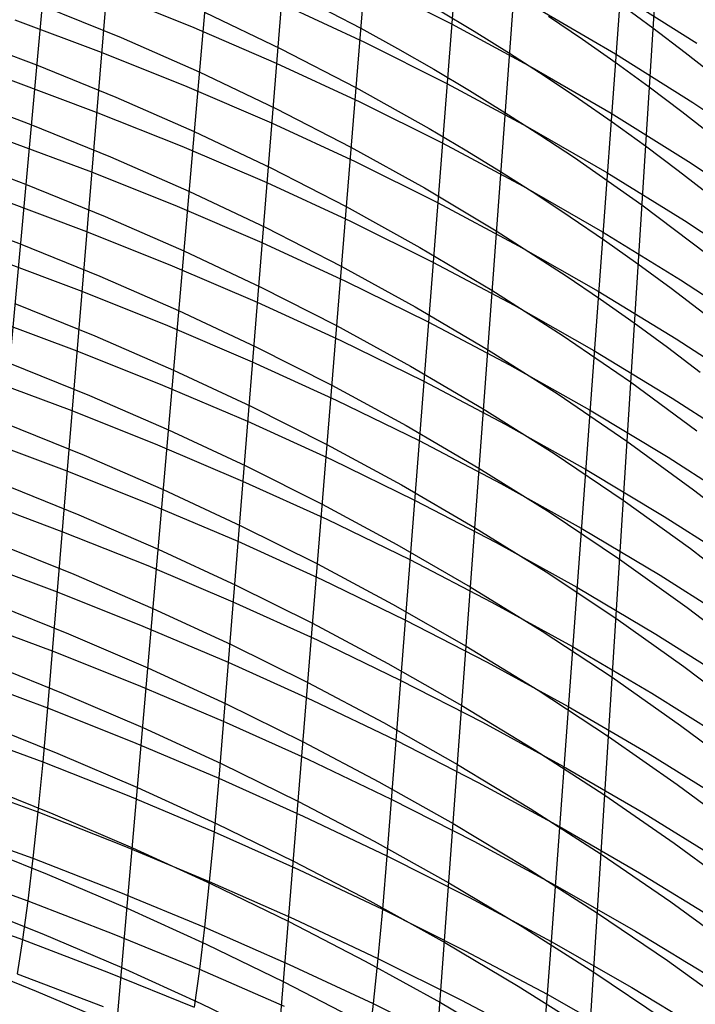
# Model space of a CAD drawing. Extents: x -383 to 1849, y -1185 to -529.
# Tile 860 of 870: x 1692 to 1724, y -681 to -635. Entities that reach past the tile are written whole.
import ezdxf

# ---------------------------------------------------------------- set-up
doc = ezdxf.new("R2010")
doc.units = 0
doc.layers.add('PREDEFINITO', color=7, linetype='CONTINUOUS')

msp = doc.modelspace()

# ---------------------------------------------------------------- linework, layer by layer
at = {"layer": 'PREDEFINITO'}
for p, q in [((1698.258, -605.357, 736.705), (1693.176, -667.129, 525.964)), ((1706.232, -608.704, 734.848), (1701.225, -670.427, 525.411)), ((1713.944, -612.54, 732.735), (1709.133, -674.082, 524.779)), ((1694.444, -617.257, 740.289), (1688.834, -678.922, 529.29)), ((1721.337, -616.855, 730.372), (1716.866, -678.11, 524.07)), ((1701.788, -620.392, 738.402), (1696.416, -682.046, 528.709)), ((1708.82, -623.963, 736.238), (1703.815, -685.49, 528.031)), ((1715.516, -627.962, 733.801), (1711.009, -689.27, 527.258)), ((1721.826, -632.366, 731.097), (1717.978, -693.394, 526.394)), ((1708.314, -633.009, 657.865), (1712.173, -634.949, 657.053)), ((1695.929, -633.468, 640.86), (1699.953, -635.079, 640.249)), ((1704.392, -633.329, 699.381), (1707.906, -635.155, 698.404)), ((1720.099, -633.582, 674.076), (1723.723, -635.867, 673.047)), ((1692.905, -634.082, 682.773), (1696.643, -635.599, 682.036)), ((1700.56, -634.411, 690.771), (1704.154, -636.13, 689.888)), ((1704.163, -633.989, 649.101), (1708.089, -635.816, 648.37)), ((1711.559, -634.291, 706.788), (1713.24, -635.296, 706.228)), ((1716.18, -634.202, 665.629), (1719.893, -636.369, 664.686)), ((1720.103, -634.008, 722.477), (1721.65, -635.142, 721.798)), ((1691.644, -634.771, 631.82), (1695.699, -636.283, 631.275)), ((1716.734, -634.597, 714.424), (1718.339, -635.68, 713.798)), ((1699.953, -635.079, 640.249), (1703.935, -636.795, 639.595)), ((1707.906, -635.155, 698.404), (1709.634, -636.107, 697.893)), ((1712.173, -634.949, 657.053), (1715.966, -637, 656.194)), ((1713.24, -635.296, 706.228), (1714.899, -636.327, 705.652)), ((1721.65, -635.142, 721.798), (1723.172, -636.301, 721.104)), ((1688.845, -635.457, 673.837), (1692.649, -636.885, 673.18)), ((1696.643, -635.599, 682.036), (1700.314, -637.214, 681.243)), ((1718.339, -635.68, 713.798), (1719.919, -636.787, 713.156)), ((1704.154, -636.13, 689.888), (1707.677, -637.953, 688.945)), ((1708.089, -635.816, 648.37), (1711.953, -637.751, 647.592)), ((1709.634, -636.107, 697.893), (1711.341, -637.085, 697.367)), ((1695.699, -636.283, 631.275), (1699.724, -637.894, 630.693)), ((1714.899, -636.327, 705.652), (1716.535, -637.382, 705.062)), ((1719.893, -636.369, 664.686), (1723.527, -638.646, 663.697)), ((1723.172, -636.301, 721.104), (1724.667, -637.483, 720.394)), ((1692.649, -636.885, 673.18), (1696.392, -638.403, 672.471)), ((1703.935, -636.795, 639.595), (1707.865, -638.618, 638.896)), ((1711.341, -637.085, 697.367), (1713.028, -638.088, 696.826)), ((1715.966, -637, 656.194), (1719.688, -639.16, 655.289)), ((1719.919, -636.787, 713.156), (1721.475, -637.918, 712.499)), ((1691.414, -637.585, 622.209), (1695.47, -639.099, 621.692)), ((1700.314, -637.214, 681.243), (1703.916, -638.931, 680.392)), ((1716.535, -637.382, 705.062), (1718.147, -638.462, 704.456)), ((1699.724, -637.894, 630.693), (1703.708, -639.608, 630.069)), ((1707.677, -637.953, 688.945), (1711.123, -639.878, 687.945)), ((1711.953, -637.751, 647.592), (1715.753, -639.796, 646.77)), ((1713.028, -638.088, 696.826), (1714.693, -639.115, 696.27)), ((1721.475, -637.918, 712.499), (1723.005, -639.074, 711.827)), ((1688.587, -638.262, 664.214), (1692.394, -639.691, 663.583)), ((1696.392, -638.403, 672.471), (1700.07, -640.017, 671.709)), ((1718.147, -638.462, 704.456), (1719.735, -639.566, 703.836)), ((1703.916, -638.931, 680.392), (1707.448, -640.751, 679.485)), ((1707.865, -638.618, 638.896), (1711.734, -640.549, 638.154)), ((1723.527, -638.646, 663.697), (1727.077, -641.03, 662.662)), ((1695.47, -639.099, 621.692), (1699.496, -640.709, 621.137)), ((1714.693, -639.115, 696.27), (1716.336, -640.168, 695.699)), ((1719.688, -639.16, 655.289), (1723.332, -641.428, 654.34)), ((1723.005, -639.074, 711.827), (1724.51, -640.252, 711.14)), ((1692.394, -639.691, 663.583), (1696.141, -641.21, 662.904)), ((1703.708, -639.608, 630.069), (1707.642, -641.428, 629.403)), ((1711.123, -639.878, 687.945), (1712.816, -640.879, 687.423)), ((1715.753, -639.796, 646.77), (1719.483, -641.949, 645.904)), ((1719.735, -639.566, 703.836), (1721.299, -640.694, 703.2)), ((1691.186, -640.401, 612.59), (1695.242, -641.916, 612.099)), ((1700.07, -640.017, 671.709), (1703.679, -641.732, 670.891)), ((1716.336, -640.168, 695.699), (1717.955, -641.244, 695.114)), ((1699.496, -640.709, 621.137), (1703.483, -642.421, 620.544)), ((1707.448, -640.751, 679.485), (1710.905, -642.671, 678.521)), ((1711.734, -640.549, 638.154), (1715.541, -642.587, 637.369)), ((1712.816, -640.879, 687.423), (1714.487, -641.904, 686.887)), ((1721.299, -640.694, 703.2), (1722.838, -641.846, 702.55)), ((1688.329, -641.065, 654.601), (1692.14, -642.496, 653.997)), ((1696.141, -641.21, 662.904), (1699.826, -642.823, 662.172)), ((1717.955, -641.244, 695.114), (1719.552, -642.345, 694.515)), ((1703.679, -641.732, 670.891), (1707.22, -643.548, 670.019)), ((1707.642, -641.428, 629.403), (1711.516, -643.353, 628.695)), ((1723.332, -641.428, 654.34), (1726.893, -643.803, 653.347)), ((1695.242, -641.916, 612.099), (1699.269, -643.526, 611.573)), ((1714.487, -641.904, 686.887), (1716.137, -642.953, 686.337)), ((1719.483, -641.949, 645.904), (1723.137, -644.209, 644.995)), ((1722.838, -641.846, 702.55), (1724.352, -643.021, 701.886)), ((1692.14, -642.496, 653.997), (1695.892, -644.015, 653.346)), ((1703.483, -642.421, 620.544), (1707.419, -644.238, 619.911)), ((1710.905, -642.671, 678.521), (1714.281, -644.691, 677.502)), ((1715.541, -642.587, 637.369), (1719.279, -644.733, 636.541)), ((1719.552, -642.345, 694.515), (1721.124, -643.47, 693.901)), ((1690.957, -643.206, 602.992), (1695.014, -644.722, 602.528)), ((1699.826, -642.823, 662.172), (1703.443, -644.536, 661.387)), ((1716.137, -642.953, 686.337), (1717.763, -644.027, 685.772)), ((1699.269, -643.526, 611.573), (1703.258, -645.236, 611.011)), ((1707.22, -643.548, 670.019), (1710.688, -645.464, 669.092)), ((1711.516, -643.353, 628.695), (1715.33, -645.386, 627.946)), ((1721.124, -643.47, 693.901), (1722.672, -644.618, 693.274)), ((1688.073, -643.864, 645.007), (1691.886, -645.297, 644.431)), ((1695.892, -644.015, 653.346), (1699.582, -645.628, 652.645)), ((1717.763, -644.027, 685.772), (1719.368, -645.125, 685.194)), ((1703.443, -644.536, 661.387), (1706.993, -646.348, 660.549)), ((1707.419, -644.238, 619.911), (1711.3, -646.159, 619.238)), ((1723.137, -644.209, 644.995), (1726.71, -646.575, 644.044)), ((1695.014, -644.722, 602.528), (1699.043, -646.332, 602.031)), ((1714.281, -644.691, 677.502), (1717.571, -646.808, 676.428)), ((1719.279, -644.733, 636.541), (1722.944, -646.985, 635.673)), ((1722.672, -644.618, 693.274), (1724.195, -645.79, 692.632)), ((1691.886, -645.297, 644.431), (1695.643, -646.816, 643.809)), ((1703.258, -645.236, 611.011), (1707.198, -647.049, 610.41)), ((1710.688, -645.464, 669.092), (1714.076, -647.479, 668.111)), ((1715.33, -645.386, 627.946), (1719.077, -647.525, 627.158)), ((1719.368, -645.125, 685.194), (1720.948, -646.246, 684.602)), ((1699.582, -645.628, 652.645), (1703.208, -647.338, 651.892)), ((1690.728, -646.009, 593.384), (1694.785, -647.526, 592.947)), ((1699.043, -646.332, 602.031), (1703.033, -648.04, 601.499)), ((1706.993, -646.348, 660.549), (1710.471, -648.26, 659.658)), ((1711.3, -646.159, 619.238), (1715.12, -648.185, 618.526)), ((1720.948, -646.246, 684.602), (1722.505, -647.391, 683.997)), ((1695.643, -646.816, 643.809), (1699.34, -648.427, 643.139)), ((1717.571, -646.808, 676.428), (1719.183, -647.903, 675.871)), ((1703.208, -647.338, 651.892), (1706.767, -649.147, 651.089)), ((1707.198, -647.049, 610.41), (1711.084, -648.966, 609.771)), ((1722.944, -646.985, 635.673), (1726.528, -649.342, 634.764)), ((1694.785, -647.526, 592.947), (1698.815, -649.135, 592.479)), ((1714.076, -647.479, 668.111), (1717.38, -649.59, 667.078)), ((1719.077, -647.525, 627.158), (1722.751, -649.769, 626.33)), ((1722.505, -647.391, 683.997), (1724.038, -648.559, 683.377)), ((1691.634, -648.104, 634.845), (1695.395, -649.624, 634.252)), ((1703.033, -648.04, 601.499), (1706.978, -649.85, 600.931)), ((1710.471, -648.26, 659.658), (1713.872, -650.269, 658.717)), ((1715.12, -648.185, 618.526), (1718.875, -650.317, 617.775)), ((1719.183, -647.903, 675.871), (1720.772, -649.021, 675.301)), ((1699.34, -648.427, 643.139), (1702.973, -650.136, 642.42)), ((1690.497, -648.813, 583.767), (1694.554, -650.331, 583.357)), ((1698.815, -649.135, 592.479), (1702.808, -650.841, 591.977)), ((1706.767, -649.147, 651.089), (1710.255, -651.055, 650.236)), ((1711.084, -648.966, 609.771), (1714.911, -650.987, 609.095)), ((1720.772, -649.021, 675.301), (1722.338, -650.162, 674.718)), ((1695.395, -649.624, 634.252), (1699.098, -651.235, 633.613)), ((1717.38, -649.59, 667.078), (1720.597, -651.796, 665.994)), ((1702.973, -650.136, 642.42), (1706.541, -651.941, 641.652)), ((1706.978, -649.85, 600.931), (1710.868, -651.762, 600.327)), ((1722.751, -649.769, 626.33), (1726.347, -652.117, 625.463)), ((1694.554, -650.331, 583.357), (1698.585, -651.939, 582.917)), ((1713.872, -650.269, 658.717), (1717.19, -652.375, 657.725)), ((1718.875, -650.317, 617.775), (1722.56, -652.554, 616.988)), ((1722.338, -650.162, 674.718), (1723.88, -651.327, 674.121)), ((1691.382, -650.912, 625.26), (1695.148, -652.433, 624.695)), ((1702.808, -650.841, 591.977), (1706.756, -652.647, 591.442)), ((1710.255, -651.055, 650.236), (1713.668, -653.058, 649.333)), ((1714.911, -650.987, 609.095), (1718.675, -653.112, 608.383)), ((1699.098, -651.235, 633.613), (1702.739, -652.941, 632.926)), ((1690.264, -651.624, 574.147), (1694.321, -653.144, 573.763)), ((1698.585, -651.939, 582.917), (1702.58, -653.643, 582.446)), ((1706.541, -651.941, 641.652), (1710.04, -653.844, 640.835)), ((1710.868, -651.762, 600.327), (1714.702, -653.776, 599.688)), ((1720.597, -651.796, 665.994), (1723.723, -654.094, 664.858)), ((1695.148, -652.433, 624.695), (1698.858, -654.043, 624.086)), ((1717.19, -652.375, 657.725), (1720.423, -654.574, 656.683)), ((1706.756, -652.647, 591.442), (1710.651, -654.554, 590.873)), ((1722.56, -652.554, 616.988), (1726.168, -654.892, 616.164)), ((1694.321, -653.144, 573.763), (1698.353, -654.752, 573.352)), ((1702.739, -652.941, 632.926), (1706.316, -654.743, 632.193)), ((1713.668, -653.058, 649.333), (1717, -655.158, 648.382)), ((1718.675, -653.112, 608.383), (1722.369, -655.34, 607.636)), ((1691.131, -653.723, 615.662), (1694.902, -655.244, 615.126)), ((1702.58, -653.643, 582.446), (1706.532, -655.446, 581.943)), ((1710.04, -653.844, 640.835), (1713.465, -655.842, 639.972)), ((1714.702, -653.776, 599.688), (1718.475, -655.894, 599.015)), ((1698.858, -654.043, 624.086), (1702.506, -655.746, 623.433)), ((1690.029, -654.457, 564.517), (1694.087, -655.978, 564.159)), ((1698.353, -654.752, 573.352), (1702.351, -656.454, 572.912)), ((1706.316, -654.743, 632.193), (1709.826, -656.641, 631.414)), ((1710.651, -654.554, 590.873), (1714.492, -656.563, 590.27)), ((1720.423, -654.574, 656.683), (1723.567, -656.866, 655.592)), ((1694.902, -655.244, 615.126), (1698.617, -656.853, 614.548)), ((1717, -655.158, 648.382), (1720.25, -657.351, 647.383)), ((1706.532, -655.446, 581.943), (1710.433, -657.348, 581.408)), ((1722.369, -655.34, 607.636), (1725.989, -657.67, 606.854)), ((1694.087, -655.978, 564.159), (1698.12, -657.586, 563.776)), ((1702.506, -655.746, 623.433), (1706.092, -657.546, 622.735)), ((1713.465, -655.842, 639.972), (1716.812, -657.936, 639.062)), ((1718.475, -655.894, 599.015), (1722.18, -658.115, 598.308)), ((1690.879, -656.523, 606.083), (1694.655, -658.045, 605.576)), ((1702.351, -656.454, 572.912), (1706.306, -658.253, 572.441)), ((1714.492, -656.563, 590.27), (1718.274, -658.674, 589.635)), ((1698.617, -656.853, 614.548), (1702.273, -658.555, 613.927)), ((1709.826, -656.641, 631.414), (1713.263, -658.635, 630.589)), ((1723.567, -656.866, 655.592), (1726.617, -659.246, 654.453)), ((1689.796, -657.304, 554.925), (1693.854, -658.826, 554.595)), ((1706.092, -657.546, 622.735), (1709.613, -659.439, 621.992)), ((1710.433, -657.348, 581.408), (1714.28, -659.35, 580.842)), ((1720.25, -657.351, 647.383), (1723.412, -659.635, 646.336)), ((1698.12, -657.586, 563.776), (1702.119, -659.286, 563.366)), ((1716.812, -657.936, 639.062), (1720.077, -660.122, 638.106)), ((1694.655, -658.045, 605.576), (1698.376, -659.653, 605.029)), ((1706.306, -658.253, 572.441), (1710.212, -660.15, 571.941)), ((1722.18, -658.115, 598.308), (1725.811, -660.435, 597.568)), ((1693.854, -658.826, 554.595), (1697.888, -660.434, 554.241)), ((1702.273, -658.555, 613.927), (1705.869, -660.35, 613.264)), ((1713.263, -658.635, 630.589), (1716.624, -660.722, 629.72)), ((1718.274, -658.674, 589.635), (1721.989, -660.886, 588.969)), ((1690.627, -659.321, 596.495), (1694.408, -660.842, 596.017)), ((1702.119, -659.286, 563.366), (1706.078, -661.082, 562.928)), ((1714.28, -659.35, 580.842), (1718.07, -661.454, 580.246)), ((1698.376, -659.653, 605.029), (1702.04, -661.352, 604.441)), ((1709.613, -659.439, 621.992), (1713.062, -661.427, 621.206)), ((1723.412, -659.635, 646.336), (1726.482, -662.008, 645.244)), ((1689.566, -660.143, 545.347), (1693.625, -661.667, 545.044)), ((1710.212, -660.15, 571.941), (1714.066, -662.147, 571.411)), ((1720.077, -660.122, 638.106), (1723.257, -662.4, 637.105)), ((1697.888, -660.434, 554.241), (1701.889, -662.134, 553.861)), ((1705.869, -660.35, 613.264), (1709.4, -662.24, 612.558)), ((1716.624, -660.722, 629.72), (1719.905, -662.902, 628.807)), ((1694.408, -660.842, 596.017), (1698.135, -662.449, 595.501)), ((1706.078, -661.082, 562.928), (1709.989, -662.975, 562.462)), ((1721.989, -660.886, 588.969), (1725.632, -663.197, 588.271)), ((1693.625, -661.667, 545.044), (1697.66, -663.276, 544.719)), ((1702.04, -661.352, 604.441), (1705.645, -663.144, 603.812)), ((1713.062, -661.427, 621.206), (1716.436, -663.509, 620.378)), ((1718.07, -661.454, 580.246), (1721.795, -663.658, 579.619)), ((1690.375, -662.117, 586.907), (1694.161, -663.639, 586.458)), ((1701.889, -662.134, 553.861), (1705.851, -663.927, 553.456)), ((1714.066, -662.147, 571.411), (1717.865, -664.243, 570.853)), ((1698.135, -662.449, 595.501), (1701.807, -664.147, 594.946)), ((1709.4, -662.24, 612.558), (1712.861, -664.222, 611.811)), ((1723.257, -662.4, 637.105), (1726.347, -664.765, 636.059)), ((1689.34, -662.923, 535.788), (1693.4, -664.448, 535.512)), ((1709.989, -662.975, 562.462), (1713.85, -664.966, 561.968)), ((1719.905, -662.902, 628.807), (1723.103, -665.172, 627.85)), ((1697.66, -663.276, 544.719), (1701.664, -664.974, 544.371)), ((1705.645, -663.144, 603.812), (1709.186, -665.029, 603.144)), ((1716.436, -663.509, 620.378), (1719.734, -665.682, 619.508)), ((1694.161, -663.639, 586.458), (1697.895, -665.246, 585.972)), ((1705.851, -663.927, 553.456), (1709.767, -665.815, 553.025)), ((1721.795, -663.658, 579.619), (1725.451, -665.96, 578.964)), ((1693.4, -664.448, 535.512), (1697.437, -666.056, 535.216)), ((1701.807, -664.147, 594.946), (1705.42, -665.935, 594.352)), ((1712.861, -664.222, 611.811), (1716.249, -666.298, 611.023)), ((1717.865, -664.243, 570.853), (1721.6, -666.439, 570.267)), ((1690.123, -664.92, 577.327), (1693.914, -666.442, 576.906)), ((1701.664, -664.974, 544.371), (1705.63, -666.764, 543.999)), ((1713.85, -664.966, 561.968), (1717.657, -667.055, 561.448)), ((1697.895, -665.246, 585.972), (1701.574, -666.94, 585.45)), ((1709.186, -665.029, 603.144), (1712.66, -667.007, 602.436)), ((1723.103, -665.172, 627.85), (1726.214, -667.53, 626.852)), ((1689.115, -665.605, 526.212), (1693.176, -667.129, 525.964)), ((1709.767, -665.815, 553.025), (1713.635, -667.8, 552.568)), ((1719.734, -665.682, 619.508), (1722.95, -667.945, 618.596)), ((1697.437, -666.056, 535.216), (1701.443, -667.752, 534.9)), ((1705.42, -665.935, 594.352), (1708.972, -667.816, 593.72)), ((1716.249, -666.298, 611.023), (1719.563, -668.465, 610.196)), ((1684.812, -666.692, 516.825), (1692.952, -669.661, 516.396)), ((1693.914, -666.442, 576.906), (1697.654, -668.048, 576.451)), ((1705.63, -666.764, 543.999), (1709.552, -668.648, 543.602)), ((1721.6, -666.439, 570.267), (1725.267, -668.732, 569.653)), ((1693.176, -667.129, 525.964), (1692.952, -669.661, 516.396)), ((1693.176, -667.129, 525.964), (1697.215, -668.735, 525.697)), ((1701.574, -666.94, 585.45), (1705.196, -668.726, 584.891)), ((1712.66, -667.007, 602.436), (1716.062, -669.076, 601.689)), ((1717.657, -667.055, 561.448), (1721.402, -669.244, 560.902)), ((1689.872, -667.739, 567.751), (1693.667, -669.262, 567.358)), ((1701.443, -667.752, 534.9), (1705.413, -669.539, 534.561)), ((1697.654, -668.048, 576.451), (1701.341, -669.74, 575.962)), ((1708.972, -667.816, 593.72), (1712.458, -669.787, 593.051)), ((1713.635, -667.8, 552.568), (1717.45, -669.883, 552.087)), ((1722.95, -667.945, 618.596), (1726.08, -670.295, 617.644)), ((1709.552, -668.648, 543.602), (1713.427, -670.628, 543.183)), ((1719.563, -668.465, 610.196), (1722.797, -670.721, 609.328)), ((1684.581, -669.06, 507.18), (1692.723, -672.017, 506.803)), ((1697.215, -668.735, 525.697), (1701.225, -670.427, 525.411)), ((1705.196, -668.726, 584.891), (1708.759, -670.601, 584.296)), ((1716.062, -669.076, 601.689), (1719.392, -671.236, 600.904)), ((1693.667, -669.262, 567.358), (1697.414, -670.868, 566.935)), ((1705.413, -669.539, 534.561), (1709.341, -671.419, 534.2)), ((1721.402, -669.244, 560.902), (1725.081, -671.528, 560.331)), ((1692.952, -669.661, 516.396), (1692.723, -672.017, 506.803)), ((1692.952, -669.661, 516.396), (1696.993, -671.262, 516.158)), ((1701.341, -669.74, 575.962), (1704.973, -671.522, 575.438)), ((1712.458, -669.787, 593.051), (1715.874, -671.85, 592.345)), ((1717.45, -669.883, 552.087), (1721.206, -672.064, 551.582)), ((1701.225, -670.427, 525.411), (1701.006, -672.948, 515.902)), ((1701.225, -670.427, 525.411), (1705.199, -672.209, 525.105)), ((1689.618, -670.575, 558.203), (1693.418, -672.099, 557.84)), ((1697.414, -670.868, 566.935), (1701.108, -672.558, 566.478)), ((1708.759, -670.601, 584.296), (1712.257, -672.567, 583.666)), ((1713.427, -670.628, 543.183), (1717.25, -672.705, 542.741)), ((1722.797, -670.721, 609.328), (1725.947, -673.063, 608.423)), ((1684.345, -671.257, 497.505), (1692.488, -674.197, 497.178)), ((1696.993, -671.262, 516.158), (1701.006, -672.948, 515.902)), ((1709.341, -671.419, 534.2), (1713.223, -673.393, 533.818)), ((1719.392, -671.236, 600.904), (1722.644, -673.485, 600.082)), ((1704.973, -671.522, 575.438), (1708.546, -673.393, 574.88)), ((1715.874, -671.85, 592.345), (1719.22, -674.004, 591.603)), ((1692.723, -672.017, 506.803), (1692.488, -674.197, 497.178)), ((1692.723, -672.017, 506.803), (1696.766, -673.611, 506.593)), ((1693.418, -672.099, 557.84), (1697.171, -673.704, 557.448)), ((1705.199, -672.209, 525.105), (1709.133, -674.082, 524.779)), ((1721.206, -672.064, 551.582), (1724.896, -674.34, 551.053)), ((1701.108, -672.558, 566.478), (1704.749, -674.337, 565.989)), ((1712.257, -672.567, 583.666), (1715.687, -674.624, 583.001)), ((1717.25, -672.705, 542.741), (1721.016, -674.879, 542.277)), ((1684.103, -673.28, 487.79), (1692.248, -676.197, 487.51)), ((1701.006, -672.948, 515.902), (1700.782, -675.288, 506.367)), ((1701.006, -672.948, 515.902), (1704.985, -674.722, 515.629)), ((1689.359, -673.416, 548.618), (1693.164, -674.941, 548.284)), ((1696.766, -673.611, 506.593), (1700.782, -675.288, 506.367)), ((1697.171, -673.704, 557.448), (1700.873, -675.393, 557.025)), ((1708.546, -673.393, 574.88), (1712.056, -675.354, 574.289)), ((1713.223, -673.393, 533.818), (1717.056, -675.463, 533.415)), ((1722.644, -673.485, 600.082), (1725.814, -675.819, 599.223)), ((1692.488, -674.197, 497.178), (1692.248, -676.197, 487.51)), ((1692.488, -674.197, 497.178), (1696.533, -675.779, 496.995)), ((1709.133, -674.082, 524.779), (1708.925, -676.586, 515.337)), ((1709.133, -674.082, 524.779), (1713.023, -676.049, 524.434)), ((1719.22, -674.004, 591.603), (1722.49, -676.245, 590.825)), ((1704.749, -674.337, 565.989), (1708.333, -676.205, 565.469)), ((1715.687, -674.624, 583.001), (1719.049, -676.771, 582.302)), ((1683.855, -675.124, 478.043), (1692.002, -678.011, 477.811)), ((1693.164, -674.941, 548.284), (1696.923, -676.545, 547.922)), ((1704.985, -674.722, 515.629), (1708.925, -676.586, 515.337)), ((1721.016, -674.879, 542.277), (1724.719, -677.146, 541.79)), ((1700.782, -675.288, 506.367), (1700.553, -677.444, 496.799)), ((1700.782, -675.288, 506.367), (1704.766, -677.051, 506.126)), ((1700.873, -675.393, 557.025), (1704.524, -677.169, 556.572)), ((1712.056, -675.354, 574.289), (1715.5, -677.405, 573.664)), ((1717.056, -675.463, 533.415), (1720.833, -677.629, 532.992)), ((1696.533, -675.779, 496.995), (1700.553, -677.444, 496.799)), ((1713.023, -676.049, 524.434), (1716.866, -678.11, 524.07)), ((1689.097, -676.212, 538.991), (1692.906, -677.737, 538.686)), ((1692.248, -676.197, 487.51), (1692.002, -678.011, 477.811)), ((1692.248, -676.197, 487.51), (1696.295, -677.766, 487.355)), ((1696.923, -676.545, 547.922), (1700.632, -678.233, 547.532)), ((1708.333, -676.205, 565.469), (1711.856, -678.16, 564.916)), ((1722.49, -676.245, 590.825), (1725.68, -678.571, 590.013)), ((1708.925, -676.586, 515.337), (1708.712, -678.903, 505.868)), ((1708.925, -676.586, 515.337), (1712.823, -678.543, 515.028)), ((1719.049, -676.771, 582.302), (1722.337, -679.005, 581.569)), ((1700.553, -677.444, 496.799), (1700.317, -679.414, 487.187)), ((1700.553, -677.444, 496.799), (1704.541, -679.193, 496.589)), ((1704.524, -677.169, 556.572), (1708.118, -679.033, 556.088)), ((1704.766, -677.051, 506.126), (1708.712, -678.903, 505.868)), ((1715.5, -677.405, 573.664), (1718.878, -679.546, 573.008)), ((1692.906, -677.737, 538.686), (1696.67, -679.34, 538.354)), ((1696.295, -677.766, 487.355), (1700.317, -679.414, 487.187)), ((1720.833, -677.629, 532.992), (1724.548, -679.887, 532.548)), ((1692.002, -678.011, 477.811), (1691.749, -679.634, 468.091)), ((1692.002, -678.011, 477.811), (1696.05, -679.563, 477.682)), ((1700.632, -678.233, 547.532), (1704.292, -680.006, 547.114)), ((1711.856, -678.16, 564.916), (1715.314, -680.206, 564.333)), ((1716.866, -678.11, 524.07), (1716.675, -680.594, 514.702)), ((1716.866, -678.11, 524.07), (1720.653, -680.267, 523.687)), ((1712.823, -678.543, 515.028), (1716.675, -680.594, 514.702)), ((1688.834, -678.922, 529.29), (1692.646, -680.446, 529.011)), ((1704.541, -679.193, 496.589), (1708.494, -681.03, 496.364)), ((1708.118, -679.033, 556.088), (1711.653, -680.984, 555.576)), ((1708.712, -678.903, 505.868), (1708.494, -681.03, 496.364)), ((1708.712, -678.903, 505.868), (1712.618, -680.847, 505.595)), ((1722.337, -679.005, 581.569), (1725.547, -681.323, 580.803)), ((1691.749, -679.634, 468.091), (1695.798, -681.165, 467.988)), ((1696.05, -679.563, 477.682), (1700.075, -681.193, 477.542)), ((1696.67, -679.34, 538.354), (1700.387, -681.025, 537.996)), ((1700.317, -679.414, 487.187), (1700.075, -681.193, 477.542)), ((1700.317, -679.414, 487.187), (1704.31, -681.147, 487.007)), ((1718.878, -679.546, 573.008), (1722.185, -681.772, 572.32)), ((1704.292, -680.006, 547.114), (1707.897, -681.866, 546.667)), ((1715.314, -680.206, 564.333), (1718.708, -682.34, 563.72)), ((1692.646, -680.446, 529.011), (1696.416, -682.046, 528.709)), ((1716.675, -680.594, 514.702), (1716.48, -682.883, 505.306)), ((1716.675, -680.594, 514.702), (1720.474, -682.738, 514.36)), ((1720.653, -680.267, 523.687), (1724.381, -682.515, 523.286)), ((1700.387, -681.025, 537.996), (1704.055, -682.794, 537.612)), ((1708.494, -681.03, 496.364), (1708.269, -682.965, 486.816)), ((1708.494, -681.03, 496.364), (1712.407, -682.957, 496.126)), ((1711.653, -680.984, 555.576), (1715.125, -683.024, 555.034)), ((1712.618, -680.847, 505.595), (1716.48, -682.883, 505.306))]:
    msp.add_line(p, q, dxfattribs=at)

doc.saveas('drawing.dxf')
